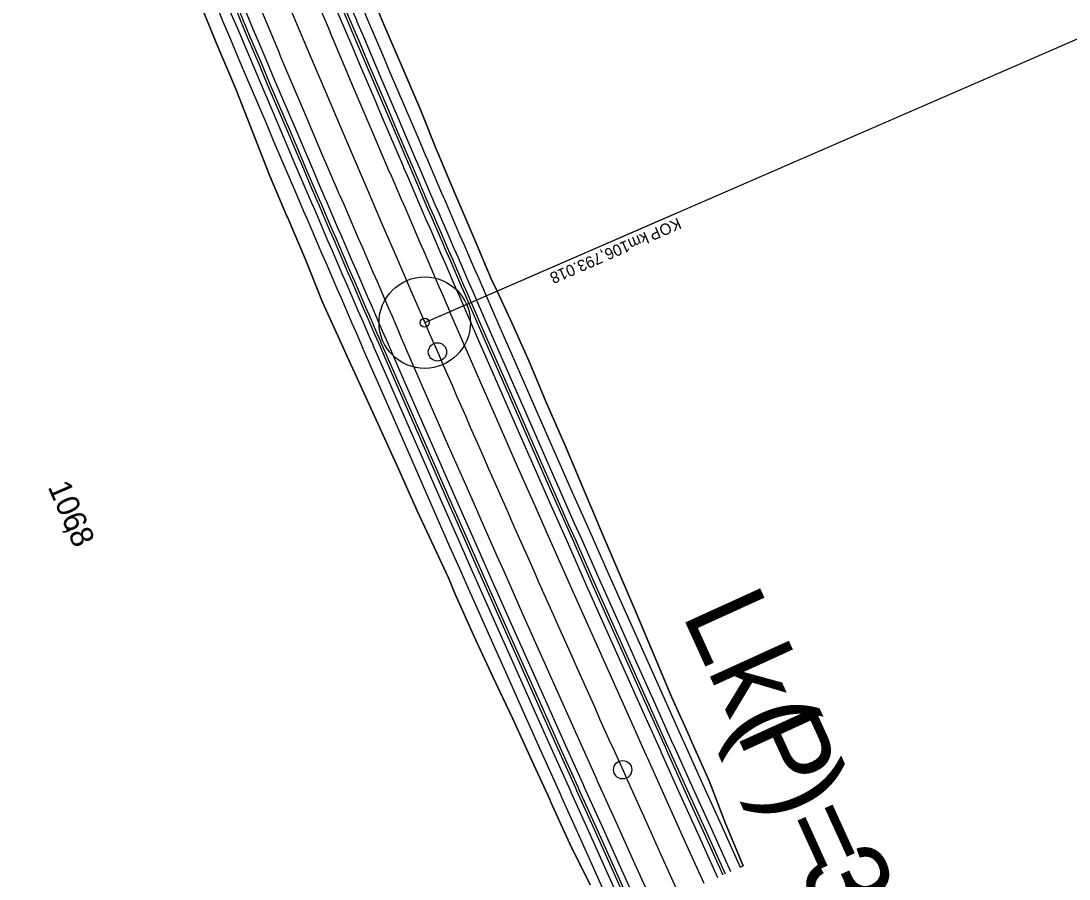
# Model space of a CAD drawing. Extents: x -678487 to -674601, y -1104811 to -1093295.
# Drawn here: x -675388.2 to -675158.8, y -1103395.2 to -1103207.5 of the extents above; entities that cross this region are included whole.
import ezdxf

# ---------------------------------------------------------------- set-up
doc = ezdxf.new("R2010")
doc.units = 0
for name, color, linetype in [('SOxxxxxx_Koleje_hlavní_body_Popis', 7, 'Continuous'), ('SOxxxxxx_Koleje_hlavní_body_Popis10', 7, 'Continuous'), ('SOxxxxxx_Koleje_param další_Popis10', 7, 'Continuous'), ('SOxxxxxx_Osa_bod_P', 7, 'Continuous'), ('SOxxxxxx_Staničení_Popis', 7, 'Continuous'), ('SOxxxxxx_ŽSp_hrana', 7, 'Continuous'), ('SOxxxxxx_ŽSp_odvodnění', 7, 'Continuous'), ('SOxxxxxx_ŽSp_zářez_hrana', 7, 'Continuous'), ('SOxxxxxx_ŽSp_zářez_plocha', 7, 'Continuous')]:
    doc.layers.add(name, color=color, linetype=linetype)

msp = doc.modelspace()

# ---------------------------------------------------------------- linework, layer by layer
at = {"layer": 'SOxxxxxx_Koleje_hlavní_body_Popis'}
for q in [(-675244.79, -1103249.55), (-675299.82, -1103273.48)]:
    msp.add_line((-675299.82, -1103273.48), q, dxfattribs=at)
msp.add_circle((-675299.82, -1103273.48), 1, dxfattribs=at)
at = {"layer": 'SOxxxxxx_Koleje_hlavní_body_Popis10'}
for q in [(-674749.57, -1103034.25), (-675299.82, -1103273.48)]:
    msp.add_line((-675299.82, -1103273.48), q, dxfattribs=at)
msp.add_circle((-675299.82, -1103273.48), 10, dxfattribs=at)
at = {"layer": 'SOxxxxxx_Osa_bod_P'}
msp.add_arc((-668878.21, -1100481.61), 7002.25, 195.326264, 203.497517, dxfattribs=at)
msp.add_open_spline([(-675299.82, -1103273.48), (-675289.22, -1103297.86), (-675267.77, -1103346.52), (-675234.89, -1103419.19), (-675201.67, -1103491.71), (-675179.34, -1103539.96), (-675168.18, -1103564.1)], degree=3, dxfattribs=at)
at = {"layer": 'SOxxxxxx_Staničení_Popis'}
for p, q in [((-675297.03, -1103279.88), (-675297.03, -1103279.88)), ((-675256.5, -1103371.29), (-675256.5, -1103371.29))]:
    msp.add_line(p, q, dxfattribs=at)
for centre in [(-675297.03, -1103279.88), (-675256.5, -1103371.29)]:
    msp.add_circle(centre, 2, dxfattribs=at)
at = {"layer": 'SOxxxxxx_ŽSp_hrana'}
for points in [[(-675307.39, -1103240.79), (-675307.5, -1103240.55), (-675311.32, -1103231.61), (-675315.24, -1103222.42), (-675319.15, -1103213.22), (-675320.54, -1103209.95)], [(-675318.44, -1103245.54), (-675318.54, -1103245.29), (-675322.38, -1103236.34), (-675326.3, -1103227.13), (-675330.22, -1103217.92), (-675331.61, -1103214.64)], [(-675238.68, -1103396.16), (-675242.8, -1103387.05), (-675246.91, -1103377.94), (-675251.02, -1103368.83), (-675251.28, -1103368.25), (-675255.12, -1103359.71), (-675259.2, -1103350.59), (-675263.28, -1103341.47), (-675267.35, -1103332.34), (-675271.41, -1103323.21), (-675272.95, -1103319.73), (-675275.45, -1103314.07), (-675279.49, -1103304.93), (-675283.51, -1103295.78), (-675287.52, -1103286.63), (-675291.52, -1103277.48), (-675294.31, -1103271.08)], [(-675249.63, -1103401.12), (-675253.75, -1103392), (-675257.87, -1103382.88), (-675261.98, -1103373.76), (-675262.24, -1103373.18), (-675266.08, -1103364.63), (-675270.17, -1103355.5), (-675274.26, -1103346.37), (-675278.33, -1103337.23), (-675282.39, -1103328.08), (-675283.94, -1103324.6), (-675286.45, -1103318.93), (-675290.49, -1103309.78), (-675294.52, -1103300.62), (-675298.54, -1103291.45), (-675302.54, -1103282.28), (-675305.33, -1103275.87)]]:
    msp.add_lwpolyline(points, dxfattribs=at)
for radius, start, end in [(6996.24, 202.163624, 202.952767), (7008.26, 202.163624, 202.952767), (6996.24, 203.227347, 203.497517), (7008.26, 203.227347, 203.497517)]:
    msp.add_arc((-668878.21, -1100481.61), radius, start, end, dxfattribs=at)
at = {"layer": 'SOxxxxxx_ŽSp_odvodnění'}
for p, q in [((-675316.39, -1103208.2), (-675315.01, -1103211.47)), ((-675315.01, -1103211.47), (-675311.1, -1103220.66)), ((-675311.1, -1103220.66), (-675307.19, -1103229.84)), ((-675307.19, -1103229.84), (-675303.36, -1103238.77)), ((-675303.36, -1103238.77), (-675303.25, -1103239.02)), ((-675302.85, -1103238.56), (-675302.75, -1103238.8)), ((-675323.18, -1103247.28), (-675323.08, -1103247.53)), ((-675322.68, -1103247.06), (-675322.57, -1103247.31)), ((-675290.18, -1103269.29), (-675287.4, -1103275.68)), ((-675289.68, -1103269.07), (-675286.89, -1103275.46)), ((-675287.4, -1103275.68), (-675283.4, -1103284.83)), ((-675286.89, -1103275.46), (-675282.9, -1103284.61)), ((-675309.96, -1103277.89), (-675307.17, -1103284.3)), ((-675309.46, -1103277.67), (-675306.67, -1103284.08)), ((-675307.17, -1103284.3), (-675303.16, -1103293.48)), ((-675306.67, -1103284.08), (-675302.66, -1103293.26)), ((-675283.4, -1103284.83), (-675279.39, -1103293.97)), ((-675282.9, -1103284.61), (-675278.89, -1103293.75)), ((-675303.16, -1103293.48), (-675299.14, -1103302.65)), ((-675302.66, -1103293.26), (-675298.64, -1103302.43)), ((-675279.39, -1103293.97), (-675275.37, -1103303.12)), ((-675278.89, -1103293.75), (-675274.87, -1103302.89)), ((-675299.14, -1103302.65), (-675295.11, -1103311.81)), ((-675298.64, -1103302.43), (-675294.61, -1103311.59)), ((-675275.37, -1103303.12), (-675271.34, -1103312.25)), ((-675274.87, -1103302.89), (-675270.83, -1103312.03)), ((-675295.11, -1103311.81), (-675291.06, -1103320.97)), ((-675294.61, -1103311.59), (-675290.56, -1103320.75)), ((-675271.34, -1103312.25), (-675268.83, -1103317.91)), ((-675270.83, -1103312.03), (-675268.33, -1103317.69)), ((-675268.33, -1103317.69), (-675266.79, -1103321.16)), ((-675268.83, -1103317.91), (-675267.29, -1103321.38)), ((-675291.06, -1103320.97), (-675288.55, -1103326.65)), ((-675290.56, -1103320.75), (-675288.05, -1103326.42)), ((-675267.29, -1103321.38), (-675263.24, -1103330.51)), ((-675266.79, -1103321.16), (-675262.74, -1103330.29)), ((-675288.55, -1103326.65), (-675287.01, -1103330.13)), ((-675288.05, -1103326.42), (-675286.51, -1103329.91)), ((-675287.01, -1103330.13), (-675282.94, -1103339.28)), ((-675286.51, -1103329.91), (-675282.44, -1103339.06)), ((-675263.24, -1103330.51), (-675259.17, -1103339.63)), ((-675262.74, -1103330.29), (-675258.67, -1103339.41)), ((-675282.94, -1103339.28), (-675278.87, -1103348.43)), ((-675282.44, -1103339.06), (-675278.37, -1103348.2)), ((-675259.17, -1103339.63), (-675255.1, -1103348.75)), ((-675258.67, -1103339.41), (-675254.59, -1103348.53)), ((-675278.87, -1103348.43), (-675274.78, -1103357.57)), ((-675278.37, -1103348.2), (-675274.28, -1103357.34)), ((-675255.1, -1103348.75), (-675251.01, -1103357.87)), ((-675254.59, -1103348.53), (-675250.51, -1103357.64)), ((-675274.78, -1103357.57), (-675270.69, -1103366.7)), ((-675274.28, -1103357.34), (-675270.19, -1103366.48)), ((-675251.01, -1103357.87), (-675247.17, -1103366.41)), ((-675250.51, -1103357.64), (-675246.67, -1103366.18)), ((-675270.69, -1103366.7), (-675266.85, -1103375.26)), ((-675270.19, -1103366.48), (-675266.34, -1103375.03)), ((-675247.17, -1103366.41), (-675246.92, -1103366.98)), ((-675246.92, -1103366.98), (-675242.81, -1103376.09)), ((-675246.67, -1103366.18), (-675246.41, -1103366.76)), ((-675246.41, -1103366.76), (-675242.31, -1103375.86)), ((-675266.34, -1103375.03), (-675266.08, -1103375.61)), ((-675266.85, -1103375.26), (-675266.59, -1103375.83)), ((-675266.59, -1103375.83), (-675262.47, -1103384.96)), ((-675266.08, -1103375.61), (-675261.97, -1103384.73)), ((-675242.81, -1103376.09), (-675238.7, -1103385.2)), ((-675242.31, -1103375.86), (-675238.2, -1103384.97)), ((-675262.47, -1103384.96), (-675258.35, -1103394.08)), ((-675261.97, -1103384.73), (-675257.85, -1103393.86)), ((-675238.7, -1103385.2), (-675234.58, -1103394.3)), ((-675238.2, -1103384.97), (-675234.08, -1103394.07)), ((-675258.35, -1103394.08), (-675254.23, -1103403.2)), ((-675257.85, -1103393.86), (-675253.73, -1103402.97))]:
    msp.add_line(p, q, dxfattribs=at)
for radius, start, end in [(6991.19, 202.163624, 203.225142), (7013.31, 202.163624, 203.225142), (7012.76, 202.163624, 203.225142), (6991.74, 202.680392, 202.952767), (6991.74, 203.227347, 203.497517), (6991.19, 203.227347, 203.497517), (7013.31, 203.227347, 203.497517), (7012.76, 203.227347, 203.497517)]:
    msp.add_arc((-668878.21, -1100481.61), radius, start, end, dxfattribs=at)
at = {"layer": 'SOxxxxxx_ŽSp_zářez_hrana'}
for p, q in [((-675348.81, -1103204.03), (-675345.02, -1103213.31)), ((-675309.96, -1103205.47), (-675308.58, -1103208.74)), ((-675308.58, -1103208.74), (-675304.63, -1103217.9)), ((-675345.02, -1103213.31), (-675342.49, -1103219.25)), ((-675337.44, -1103217.11), (-675336.05, -1103220.39)), ((-675304.63, -1103217.9), (-675300.66, -1103227.05)), ((-675342.49, -1103219.25), (-675341.1, -1103222.53)), ((-675336.05, -1103220.39), (-675332.13, -1103229.61)), ((-675341.1, -1103222.53), (-675337.45, -1103231.87)), ((-675300.66, -1103227.05), (-675297.07, -1103236.07)), ((-675332.13, -1103229.61), (-675328.2, -1103238.82)), ((-675337.45, -1103231.87), (-675333.8, -1103241.22)), ((-675299.55, -1103237.14), (-675299.44, -1103237.38)), ((-675297.07, -1103236.07), (-675296.97, -1103236.32)), ((-675296.97, -1103236.32), (-675293.06, -1103245.5)), ((-675328.2, -1103238.82), (-675324.36, -1103247.78)), ((-675304.54, -1103239.28), (-675304.43, -1103239.53)), ((-675333.8, -1103241.22), (-675329.97, -1103250.19)), ((-675321.5, -1103246.56), (-675321.39, -1103246.81)), ((-675293.06, -1103245.5), (-675289.16, -1103254.68)), ((-675326.49, -1103248.7), (-675326.38, -1103248.95)), ((-675324.36, -1103247.78), (-675324.25, -1103248.03)), ((-675329.97, -1103250.19), (-675329.86, -1103250.44)), ((-675329.86, -1103250.44), (-675325.93, -1103259.66)), ((-675289.16, -1103254.68), (-675285.25, -1103263.86)), ((-675325.93, -1103259.66), (-675322.2, -1103268.97)), ((-675285.25, -1103263.86), (-675283.95, -1103266.58)), ((-675283.95, -1103266.58), (-675281.02, -1103272.9)), ((-675322.2, -1103268.97), (-675318.03, -1103278.09)), ((-675291.35, -1103269.8), (-675288.57, -1103276.19)), ((-675281.02, -1103272.9), (-675276.97, -1103282.01)), ((-675288.57, -1103276.19), (-675284.57, -1103285.34)), ((-675318.03, -1103278.09), (-675316.78, -1103280.85)), ((-675311.14, -1103278.4), (-675308.34, -1103284.81)), ((-675308.28, -1103277.16), (-675305.49, -1103283.57)), ((-675316.78, -1103280.85), (-675313.88, -1103287.22)), ((-675313.26, -1103279.32), (-675310.47, -1103285.74)), ((-675276.97, -1103282.01), (-675273.12, -1103291.22)), ((-675310.47, -1103285.74), (-675306.46, -1103294.92)), ((-675308.34, -1103284.81), (-675304.33, -1103293.99)), ((-675305.49, -1103283.57), (-675301.49, -1103292.74)), ((-675284.57, -1103285.34), (-675280.56, -1103294.49)), ((-675313.88, -1103287.22), (-675309.7, -1103296.34)), ((-675273.12, -1103291.22), (-675269.09, -1103300.35)), ((-675304.33, -1103293.99), (-675300.31, -1103303.16)), ((-675301.49, -1103292.74), (-675297.47, -1103301.91)), ((-675280.56, -1103294.49), (-675276.54, -1103303.63)), ((-675309.7, -1103296.34), (-675305.55, -1103305.46)), ((-675306.46, -1103294.92), (-675302.44, -1103304.1)), ((-675269.09, -1103300.35), (-675265.24, -1103309.56)), ((-675300.31, -1103303.16), (-675296.28, -1103312.33)), ((-675297.47, -1103301.91), (-675293.43, -1103311.08)), ((-675276.54, -1103303.63), (-675272.51, -1103312.77)), ((-675305.55, -1103305.46), (-675301.5, -1103314.63)), ((-675302.44, -1103304.1), (-675298.4, -1103313.27)), ((-675265.24, -1103309.56), (-675262.81, -1103315.24)), ((-675296.28, -1103312.33), (-675292.24, -1103321.49)), ((-675293.43, -1103311.08), (-675289.39, -1103320.23)), ((-675272.51, -1103312.77), (-675270, -1103318.43)), ((-675301.5, -1103314.63), (-675297.26, -1103323.72)), ((-675298.4, -1103313.27), (-675294.36, -1103322.43)), ((-675262.81, -1103315.24), (-675261.33, -1103318.74)), ((-675270, -1103318.43), (-675268.46, -1103321.9)), ((-675261.33, -1103318.74), (-675257.44, -1103327.93)), ((-675294.36, -1103322.43), (-675291.85, -1103328.1)), ((-675292.24, -1103321.49), (-675289.73, -1103327.16)), ((-675289.39, -1103320.23), (-675286.88, -1103325.9)), ((-675268.46, -1103321.9), (-675264.41, -1103331.03)), ((-675297.26, -1103323.72), (-675294.61, -1103329.33)), ((-675286.88, -1103325.9), (-675285.34, -1103329.39)), ((-675291.85, -1103328.1), (-675290.3, -1103331.59)), ((-675289.73, -1103327.16), (-675288.18, -1103330.65)), ((-675257.44, -1103327.93), (-675253.49, -1103337.1)), ((-675294.61, -1103329.33), (-675293.18, -1103332.87)), ((-675290.3, -1103331.59), (-675286.23, -1103340.74)), ((-675288.18, -1103330.65), (-675284.11, -1103339.8)), ((-675285.34, -1103329.39), (-675281.27, -1103338.54)), ((-675264.41, -1103331.03), (-675260.34, -1103340.16)), ((-675293.18, -1103332.87), (-675289.09, -1103342.01)), ((-675253.49, -1103337.1), (-675249.59, -1103346.29)), ((-675286.23, -1103340.74), (-675282.16, -1103349.89)), ((-675284.11, -1103339.8), (-675280.04, -1103348.95)), ((-675281.27, -1103338.54), (-675277.2, -1103347.68)), ((-675260.34, -1103340.16), (-675256.26, -1103349.28)), ((-675289.09, -1103342.01), (-675284.86, -1103351.1)), ((-675249.59, -1103346.29), (-675245.72, -1103355.5)), ((-675282.16, -1103349.89), (-675278.07, -1103359.04)), ((-675280.04, -1103348.95), (-675275.95, -1103358.09)), ((-675277.2, -1103347.68), (-675273.11, -1103356.82)), ((-675256.26, -1103349.28), (-675252.18, -1103358.39)), ((-675284.86, -1103351.1), (-675280.53, -1103360.14)), ((-675273.11, -1103356.82), (-675269.02, -1103365.95)), ((-675245.72, -1103355.5), (-675241.92, -1103364.04)), ((-675278.07, -1103359.04), (-675273.97, -1103368.18)), ((-675275.95, -1103358.09), (-675271.86, -1103367.23)), ((-675252.18, -1103358.39), (-675248.34, -1103366.93)), ((-675280.53, -1103360.14), (-675276.35, -1103369.24)), ((-675269.02, -1103365.95), (-675265.18, -1103374.51)), ((-675241.92, -1103364.04), (-675241.65, -1103364.61)), ((-675241.65, -1103364.61), (-675237.6, -1103373.74)), ((-675273.97, -1103368.18), (-675270.13, -1103376.73)), ((-675271.86, -1103367.23), (-675268.01, -1103375.78)), ((-675248.34, -1103366.93), (-675248.08, -1103367.51)), ((-675248.08, -1103367.51), (-675243.98, -1103376.62)), ((-675276.35, -1103369.24), (-675272.47, -1103377.79)), ((-675265.18, -1103374.51), (-675264.92, -1103375.08)), ((-675264.92, -1103375.08), (-675260.81, -1103384.21)), ((-675237.6, -1103373.74), (-675234.01, -1103383.07)), ((-675270.13, -1103376.73), (-675269.87, -1103377.31)), ((-675269.87, -1103377.31), (-675265.76, -1103386.44)), ((-675268.01, -1103375.78), (-675267.75, -1103376.36)), ((-675267.75, -1103376.36), (-675263.64, -1103385.49)), ((-675243.98, -1103376.62), (-675239.87, -1103385.72)), ((-675272.47, -1103377.79), (-675272.22, -1103378.37)), ((-675272.22, -1103378.37), (-675268.07, -1103387.48)), ((-675260.81, -1103384.21), (-675256.69, -1103393.33)), ((-675234.01, -1103383.07), (-675230.15, -1103392.29)), ((-675265.76, -1103386.44), (-675261.63, -1103395.57)), ((-675263.64, -1103385.49), (-675259.52, -1103394.61)), ((-675239.87, -1103385.72), (-675235.75, -1103394.83)), ((-675268.07, -1103387.48), (-675263.65, -1103396.48)), ((-675256.69, -1103393.33), (-675252.56, -1103402.45)), ((-675259.52, -1103394.61), (-675255.39, -1103403.73))]:
    msp.add_line(p, q, dxfattribs=at)
for points in [[(-675314.71, -1103207.48), (-675313.32, -1103210.75), (-675309.42, -1103219.94), (-675305.5, -1103229.12), (-675301.68, -1103238.05), (-675301.57, -1103238.3)], [(-675288.5, -1103268.56), (-675285.72, -1103274.95), (-675281.72, -1103284.1), (-675277.72, -1103293.24), (-675273.7, -1103302.38), (-675269.66, -1103311.51), (-675267.16, -1103317.17), (-675265.62, -1103320.64), (-675261.57, -1103329.77), (-675257.5, -1103338.89), (-675253.43, -1103348.01), (-675249.34, -1103357.12), (-675245.51, -1103365.66), (-675245.25, -1103366.23), (-675241.14, -1103375.34), (-675237.03, -1103384.44), (-675232.91, -1103393.54)], [(-675286.37, -1103267.63), (-675283.59, -1103274.02), (-675279.6, -1103283.17), (-675275.59, -1103292.31), (-675271.57, -1103301.44), (-675267.54, -1103310.57), (-675265.04, -1103316.23), (-675263.5, -1103319.7), (-675259.45, -1103328.82), (-675255.38, -1103337.94), (-675251.31, -1103347.06), (-675247.22, -1103356.17), (-675243.39, -1103364.7), (-675243.13, -1103365.28), (-675239.03, -1103374.38), (-675234.92, -1103383.49), (-675230.8, -1103392.58)]]:
    msp.add_lwpolyline(points, dxfattribs=at)
for radius, start, end in [(6987.59, 202.163624, 203.225142), (6993.02, 202.163624, 203.225142), (6989.91, 202.163624, 202.952767), (7011.48, 202.163624, 203.225142), (7016.91, 202.163624, 203.225142), (7014.59, 202.163624, 202.952767), (6987.59, 203.227347, 203.497517), (6993.02, 203.227347, 203.497517), (6989.91, 203.227347, 203.497517), (7016.91, 203.227347, 203.497517), (7014.59, 203.227347, 203.497517), (7011.48, 203.227347, 203.497517)]:
    msp.add_arc((-668878.21, -1100481.61), radius, start, end, dxfattribs=at)
at = {"layer": 'SOxxxxxx_ŽSp_zářez_plocha'}
for p, q in [((-675299.55, -1103237.14), (-675299.44, -1103237.38)), ((-675326.49, -1103248.7), (-675326.38, -1103248.95)), ((-675230.8, -1103392.58), (-675230.15, -1103392.29))]:
    msp.add_line(p, q, dxfattribs=at)
for points in [[(-675263.65, -1103396.48), (-675268.07, -1103387.48), (-675272.22, -1103378.37), (-675272.47, -1103377.79), (-675276.35, -1103369.24), (-675280.53, -1103360.14), (-675284.86, -1103351.1), (-675289.09, -1103342.01), (-675293.18, -1103332.87), (-675294.61, -1103329.33), (-675297.26, -1103323.72), (-675301.5, -1103314.63), (-675305.55, -1103305.46), (-675309.7, -1103296.34), (-675313.88, -1103287.22), (-675316.78, -1103280.85), (-675318.03, -1103278.09), (-675322.2, -1103268.97), (-675325.93, -1103259.66), (-675329.86, -1103250.44), (-675329.97, -1103250.19), (-675333.8, -1103241.22), (-675337.45, -1103231.87), (-675341.1, -1103222.53), (-675342.49, -1103219.25), (-675345.02, -1103213.31), (-675348.81, -1103204.03)], [(-675230.15, -1103392.29), (-675234.01, -1103383.07), (-675237.6, -1103373.74), (-675241.65, -1103364.61), (-675241.92, -1103364.04), (-675245.72, -1103355.5), (-675249.59, -1103346.29), (-675253.49, -1103337.1), (-675257.44, -1103327.93), (-675261.33, -1103318.74), (-675262.81, -1103315.24), (-675265.24, -1103309.56), (-675269.09, -1103300.35), (-675273.12, -1103291.22), (-675276.97, -1103282.01), (-675281.02, -1103272.9), (-675283.95, -1103266.58), (-675285.25, -1103263.86), (-675289.16, -1103254.68), (-675293.06, -1103245.5), (-675296.97, -1103236.32), (-675297.07, -1103236.07), (-675300.66, -1103227.05), (-675304.63, -1103217.9), (-675308.58, -1103208.74), (-675309.96, -1103205.47)], [(-675286.37, -1103267.63), (-675283.59, -1103274.02), (-675279.6, -1103283.17), (-675275.59, -1103292.31), (-675271.57, -1103301.44), (-675267.54, -1103310.57), (-675265.04, -1103316.23), (-675263.5, -1103319.7), (-675259.45, -1103328.82), (-675255.38, -1103337.94), (-675251.31, -1103347.06), (-675247.22, -1103356.17), (-675243.39, -1103364.7), (-675243.13, -1103365.28), (-675239.03, -1103374.38), (-675234.92, -1103383.49), (-675230.8, -1103392.58)], [(-675313.26, -1103279.32), (-675310.47, -1103285.74), (-675306.46, -1103294.92), (-675302.44, -1103304.1), (-675298.4, -1103313.27), (-675294.36, -1103322.43), (-675291.85, -1103328.1), (-675290.3, -1103331.59), (-675286.23, -1103340.74), (-675282.16, -1103349.89), (-675278.07, -1103359.04), (-675273.97, -1103368.18), (-675270.13, -1103376.73), (-675269.87, -1103377.31), (-675265.76, -1103386.44), (-675261.63, -1103395.57), (-675257.51, -1103404.69), (-675253.37, -1103413.8), (-675249.23, -1103422.92)]]:
    msp.add_lwpolyline(points, dxfattribs=at)
for radius, start, end in [(6987.59, 202.163624, 203.225142), (7016.91, 202.163624, 203.225142), (6987.59, 203.227347, 203.497517), (7016.91, 203.227347, 203.497517)]:
    msp.add_arc((-668878.21, -1100481.61), radius, start, end, dxfattribs=at)

# ---------------------------------------------------------------- texts
at = {"layer": 'SOxxxxxx_Koleje_hlavní_body_Popis'}
for s, p in [('KO', (-675244.4, -1103250.47)), ('P', (-675248.92, -1103252.44)), ('106,793.018', (-675255.64, -1103255.36)), (' km ', (-675250.67, -1103253.2))]:
    msp.add_text(s, height=2.5, rotation=203.4975, dxfattribs=at).set_placement(p)
at = {"layer": 'SOxxxxxx_Koleje_param další_Popis10'}
for s, p in [('Lk(', (-675243.62, -1103337.26)), ('P', (-675231.75, -1103363.34)), (')=', (-675226.05, -1103375.85)), ('319,051m', (-675218.21, -1103393.07))]:
    msp.add_text(s, height=18, rotation=294.4765, dxfattribs=at).set_placement(p)
at = {"layer": 'SOxxxxxx_Staničení_Popis'}
for s, p in [('106', (-675382.35, -1103309.39)), (',', (-675378.53, -1103318.15)), ('8', (-675377.89, -1103319.61))]:
    msp.add_text(s, height=5, rotation=293.554, dxfattribs=at).set_placement(p)

doc.saveas('drawing.dxf')
